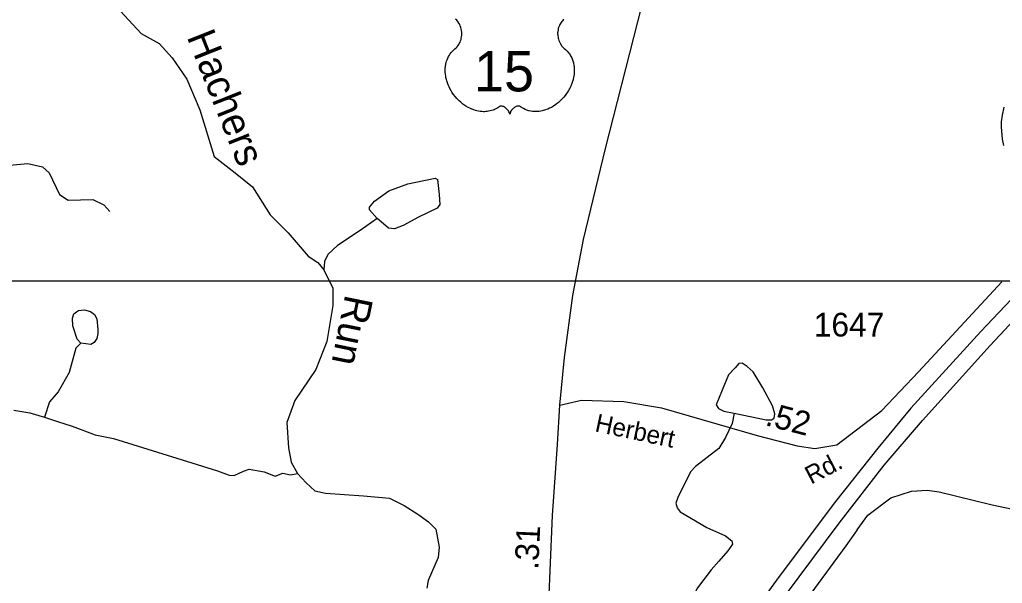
# Model space of a CAD drawing. Extents: x 2056842 to 2160602, y 826753 to 1016856.
# Drawn here: x 2112929 to 2118107, y 919576 to 922545 of the extents above; entities that cross this region are included whole.
import ezdxf

# ---------------------------------------------------------------- set-up
doc = ezdxf.new("R2010")
doc.units = 0
for name, color, linetype in [('Exist Hydrographic Creek Single Shore', 7, 'Continuous'), ('Exist Hydrographic Creek Single Shore Label', 7, 'Continuous'), ('Exist Hydrographic Misc Water Feature', 7, 'Continuous'), ('Exist Road Non-System Type 51', 7, 'Continuous'), ('Exist Road Primary Interstate Divided Center Attributed', 7, 'Continuous'), ('Exist Road Primary Interstate Shield CELL', 7, 'Continuous'), ('Exist Road Primary US Attributed', 7, 'Continuous'), ('Exist Road Primary US Mileage Hundredths English Label', 7, 'Continuous'), ('Exist Road Primary US Service Attributed', 7, 'Continuous'), ('Exist Road Primary US Shield CELL', 7, 'Continuous'), ('Exist Road Primary US Shield Number Label', 7, 'Continuous'), ('Exist Road Secondary Mileage Hundredths English Label', 7, 'Continuous'), ('Exist Road Secondary Type 51 Attributed', 7, 'Continuous'), ('Exist Road Secondary Type 51 Label', 7, 'Continuous'), ('Exist Road Secondary Type 51 Number Label', 7, 'Continuous'), ('Map Preparation Inset Cut Line', 7, 'Continuous')]:
    doc.layers.add(name, color=color, linetype=linetype)

msp = doc.modelspace()

# ---------------------------------------------------------------- linework, layer by layer
at = {"layer": 'Exist Hydrographic Creek Single Shore'}
for points in [[(2113196.4, 922876.6), (2113568.3, 922473.1), (2113664.5, 922419.9), (2113731.9, 922343.9), (2113809.2, 922231.1), (2113878.8, 922069.6), (2113953.6, 921823.8), (2114065, 921738.4), (2114154.9, 921664.9), (2114248, 921516.6), (2114342.8, 921422.2), (2114448.9, 921299.5), (2114499.1, 921265.6), (2114531.4, 921227.9)], [(2114531.4, 921227.9), (2114578.4, 921130.7), (2114579.6, 921039.8), (2114548, 920849.7), (2114489.7, 920701.5), (2114378.2, 920539.8), (2114336.4, 920423.2), (2114345.3, 920290.1), (2114359.2, 920214.1), (2114393.1, 920155.3)], [(2112898.8, 920488.7), (2112983.1, 920473.2), (2113059.1, 920451)], [(2113059.1, 920451), (2113128.8, 920428.2), (2113206.3, 920404.2), (2113326.6, 920358.5), (2113424.1, 920339.5), (2113757.8, 920234.6), (2113971.5, 920169.2), (2114032.3, 920145.1), (2114058.9, 920143.8), (2114108.3, 920166.7), (2114138.7, 920178.1), (2114216.4, 920162.9), (2114275.9, 920140), (2114315.2, 920156.5), (2114355.7, 920147.7), (2114393.1, 920155.3)], [(2114393.1, 920155.3), (2114438.7, 920104.6), (2114484.2, 920064), (2114540.4, 920050.1), (2114740.1, 920036.1), (2114878.1, 920024.7), (2114954.4, 919986.2), (2115026.6, 919940.6), (2115082.3, 919900), (2115121.6, 919860.7), (2115139.3, 919767), (2115134.2, 919712.5), (2115080.5, 919590.3), (2115074.7, 919550.4)]]:
    msp.add_lwpolyline(points, dxfattribs=at)
at = {"layer": 'Exist Hydrographic Misc Water Feature'}
for points in [[(2114812, 921498.5), (2114771.5, 921542.8), (2114771.5, 921558), (2114798.1, 921589.7), (2114874.1, 921642.9), (2114974.1, 921681), (2115118.5, 921710.1), (2115129.9, 921702.5), (2115140.1, 921623.9), (2115142.6, 921570.7), (2115128.7, 921551.7), (2115031.1, 921504.8), (2114950.1, 921460.4), (2114904.5, 921444), (2114872.8, 921446.5), (2114846.2, 921469.3), (2114812, 921498.5)], [(2114812, 921498.5), (2114722.4, 921434.9), (2114602.9, 921356.3), (2114553.1, 921308.1), (2114535.2, 921272), (2114531.5, 921228.1)], [(2113251.2, 920840.4), (2113231.3, 920862.4), (2113208.9, 920932.2), (2113206.7, 920972.3), (2113214.7, 920996.3), (2113228.4, 921006.3)], [(2113228.4, 921006.3), (2113238.5, 921012.3), (2113270.5, 921016.4), (2113302.4, 921008.7), (2113322.8, 920992.7), (2113334.6, 920968.8), (2113341, 920912.8)], [(2113341, 920912.8), (2113341, 920892.8), (2113335.3, 920864.8), (2113321.3, 920844.7), (2113303.3, 920834.7), (2113251.2, 920840.4)], [(2113251.2, 920840.4), (2113225.6, 920814.3), (2113190.1, 920686.1), (2113132.5, 920583.9), (2113086.7, 920531.7), (2113059.1, 920451)], [(2116693.5, 920472.2), (2116861.9, 920438), (2116891.1, 920438), (2116903.7, 920445.6), (2116908.8, 920468.4), (2116894.9, 920511.5), (2116845.5, 920605.3), (2116793.5, 920690.2), (2116761.9, 920718.1), (2116735.3, 920735.8), (2116717.6, 920734.5), (2116699.8, 920711.7), (2116663.1, 920675), (2116630.2, 920593.9), (2116598.5, 920516.6), (2116611.2, 920496.3), (2116639, 920482.3), (2116693.5, 920472.2)], [(2116693.5, 920472.2), (2116682.7, 920417.6), (2116648.9, 920343.5), (2116613.2, 920285.3), (2116489.8, 920190.8), (2116463.9, 920162.7), (2116396.5, 920028.4), (2116386.6, 919998.4), (2116392.8, 919974.4), (2116408.8, 919952.4), (2116549.2, 919869.1), (2116647.3, 919825.6), (2116681.5, 919799.7), (2116684.6, 919781.9), (2116660.6, 919747.7), (2116613.7, 919692.4), (2116571.9, 919646.8), (2116500.4, 919552.9), (2116470.6, 919493.5)]]:
    msp.add_lwpolyline(points, dxfattribs=at)
at = {"layer": 'Exist Road Non-System Type 51'}
msp.add_lwpolyline([(2111896.1, 922614.1), (2111942.8, 922443.3), (2111977.8, 922313), (2112035.3, 922171), (2112051.5, 922136.8), (2112152.1, 922020), (2112198.8, 921944.5), (2112206, 921919.3), (2112363.2, 921862.7), (2112560.8, 921783.6), (2112706.3, 921742.3), (2112776.3, 921754.8), (2112875.1, 921778.2), (2112972.1, 921787.2), (2113049.4, 921769.2), (2113083.5, 921738.7), (2113138.3, 921624.5), (2113185, 921594), (2113314.3, 921597.6), (2113371.8, 921570.6), (2113404.1, 921534.6)], dxfattribs=at)
at = {"layer": 'Exist Road Primary Interstate Divided Center Attributed'}
for points in [[(2122918.4, 926142.9), (2122732, 925942.8), (2122570.2, 925770.2), (2121914.3, 925071.7), (2121264.7, 924376.8), (2121046, 924146.4), (2120484.6, 923550.5), (2119814.3, 922835.8), (2119043.2, 922016.6), (2118408, 921339.7), (2117994.1, 920902.3), (2117625.2, 920499), (2117450.6, 920288.4), (2117228.4, 920007.5), (2116931.5, 919611.5), (2116586.9, 919138)], [(2116090.5, 918312.4), (2116180.2, 918435.9), (2116398.8, 918731.1), (2116662.4, 919091.2), (2116963.8, 919514.2), (2117246.4, 919892.3), (2117484.8, 920198.3), (2117686.4, 920434.2), (2118042.7, 920828.4), (2118519.5, 921337.9), (2119185.3, 922040), (2119884.5, 922790.7), (2120553, 923501.9), (2121083.8, 924063.5), (2121347.5, 924348), (2122002.5, 925044.7), (2122694.4, 925782.8)]]:
    msp.add_lwpolyline(points, dxfattribs=at)
at = {"layer": 'Exist Road Primary Interstate Shield CELL'}
msp.add_lwpolyline([(2118114, 922084.8), (2118105.6, 922042.8), (2118101.3, 922006.3), (2118100.5, 921980.4), (2118105.3, 921915.9), (2118112.3, 921881.6)], dxfattribs=at)
at = {"layer": 'Exist Road Primary US Attributed'}
for points in [[(2115775.8, 920514.9), (2115800, 920765.7), (2115843.1, 921092.9), (2115899.7, 921386.8), (2116015.6, 921865.8), (2116185.3, 922533.7), (2116287.7, 922941.7), (2116425.1, 923483.7), (2116479, 923740.7), (2116506, 923909.7), (2116555.4, 924298.9), (2116589.5, 924591.9), (2116628.1, 924858.9), (2116662.3, 925013.5), (2116730.5, 925275.9), (2116832, 925593.2), (2116907.5, 925781.9), (2117029.6, 926037.2), (2117097, 926172.9), (2117170.2, 926293.8)], [(2115673.2, 918871.2), (2115714.7, 919434.6), (2115737.1, 919933.4), (2115762.3, 920307.3), (2115775.8, 920514.9)]]:
    msp.add_lwpolyline(points, dxfattribs=at)
at = {"layer": 'Exist Road Primary US Service Attributed'}
for points in [[(2117342.6, 919857.8), (2117398.8, 919934.5), (2117520, 920027.1), (2117627.8, 920061.2), (2117710.4, 920066.6), (2117774.2, 920058.5), (2118052.4, 919990), (2118462, 919903.7), (2119488.6, 919688.9), (2119964.6, 919606.2), (2120147, 919587.3), (2120504.2, 919602)], [(2117342.6, 919857.8), (2117282, 919772.7), (2116762, 919065.3), (2116575.2, 918804.7), (2116259.9, 918343.6), (2116150.3, 918178.2), (2116053.3, 917993), (2115985.1, 917836.6), (2115865.6, 917398.9), (2115724.6, 916867.7), (2115690.4, 916713.1), (2115649.1, 916635.8), (2115559.3, 916571.1), (2115474.9, 916565.7), (2115382.4, 916586.7)]]:
    msp.add_lwpolyline(points, dxfattribs=at)
at = {"layer": 'Exist Road Primary US Shield CELL'}
msp.add_lwpolyline([(2115795.7, 922547.2), (2115791.9, 922543.6), (2115788.4, 922539.8), (2115785.3, 922536.3), (2115781.6, 922531.1), (2115778.3, 922525.9), (2115775, 922520.2), (2115772.6, 922515.3), (2115768.7, 922504.9), (2115766.8, 922498.4), (2115765.6, 922492.9), (2115764, 922481.4), (2115763.7, 922475.9), (2115763.7, 922470.5), (2115764, 922464.8), (2115764.5, 922459.4), (2115765.5, 922453.7), (2115766.4, 922448.6), (2115768, 922442.5), (2115770.3, 922435.3), (2115773.1, 922428.4), (2115779, 922417.3), (2115786.5, 922405.9), (2115791.9, 922399.5), (2115797.2, 922394), (2115805.2, 922387.3), (2115809.5, 922383.5), (2115814.4, 922378.6), (2115822.4, 922369.2), (2115825.7, 922364.8), (2115829, 922359.9), (2115832.1, 922354.8), (2115835.1, 922349.3), (2115837.5, 922344.5), (2115842, 922333.5), (2115845.3, 922322.8), (2115846.9, 922317.2), (2115849.3, 922304.6), (2115850.2, 922298.3), (2115851.2, 922286), (2115851.2, 922271.1), (2115850.1, 922257), (2115847.4, 922240.5), (2115845.2, 922230.6), (2115841.8, 922219.2), (2115838.5, 922209.2), (2115832.7, 922194.5), (2115827.5, 922183.9), (2115820.7, 922171.4), (2115816.1, 922163.9), (2115810.7, 922155.9), (2115803.9, 922146.6), (2115796, 922136.7), (2115786.5, 922126.3), (2115778.9, 922118.6), (2115768.8, 922109.7), (2115762.8, 922104.6), (2115754.1, 922098.1), (2115742.2, 922090.2), (2115730.6, 922083.4), (2115720.6, 922078.4), (2115711.8, 922074.6), (2115700.4, 922070.2), (2115681.4, 922065), (2115674.5, 922063.5), (2115666.3, 922062.3), (2115658.6, 922061.6), (2115651.2, 922061.1), (2115641.2, 922061.1), (2115631.2, 922061.9), (2115621.8, 922063.2), (2115612, 922065.3), (2115601.7, 922068.3), (2115592.4, 922072), (2115583, 922076.6), (2115567.1, 922086.6), (2115562.5, 922089.1), (2115559.9, 922089.8), (2115553.8, 922090.1), (2115548, 922088.8), (2115542.1, 922086.5), (2115538.5, 922084.6), (2115533.8, 922081.5), (2115530.1, 922078.6), (2115525.7, 922074.4), (2115522.7, 922070.9), (2115520.4, 922068.2), (2115515.9, 922061.1), (2115514.3, 922057.8), (2115512.6, 922053.4), (2115511.2, 922047.1), (2115509.1, 922055.1), (2115506.8, 922060.4), (2115504, 922065), (2115501.2, 922069), (2115496.7, 922074.2), (2115492.7, 922078), (2115487.8, 922082), (2115482.7, 922085.1), (2115478.5, 922087.2), (2115474.7, 922088.7), (2115470.1, 922089.8), (2115466.3, 922090.1), (2115463.2, 922090.1), (2115458.9, 922089.1), (2115453.1, 922084.9), (2115447.6, 922081.1), (2115441.6, 922077.4), (2115434.4, 922073.6), (2115429.2, 922071.1), (2115423, 922068.7), (2115415.7, 922066.3), (2115407.8, 922064.2), (2115399.7, 922062.6), (2115392.5, 922061.5), (2115384.8, 922060.8), (2115377.9, 922060.6), (2115370.7, 922060.6), (2115364, 922061.2), (2115356.1, 922061.9), (2115346.4, 922063.3), (2115338.4, 922065.1), (2115329.9, 922067.4), (2115321.1, 922070.1), (2115311.8, 922073.7), (2115300.1, 922078.8), (2115292, 922083), (2115279.1, 922090.4), (2115264.1, 922100.8), (2115252.7, 922110), (2115244.4, 922117.5), (2115232.2, 922129.9), (2115225, 922138.1), (2115213.7, 922152.7), (2115206.5, 922163.2), (2115201.8, 922171), (2115195, 922183.4), (2115191.3, 922191.3), (2115186.4, 922202.7), (2115182.6, 922213.1), (2115179.4, 922223), (2115177.7, 922229.3), (2115175.2, 922240.3), (2115173.7, 922248.1), (2115172.3, 922258.8), (2115171.5, 922270.1), (2115171.4, 922280.6), (2115171.6, 922289.2), (2115172.6, 922299.3), (2115174.3, 922310), (2115176.4, 922319.2), (2115178.2, 922325.8), (2115181, 922333.9), (2115184.6, 922342.8), (2115188.8, 922351.3), (2115192.9, 922358.4), (2115198, 922366), (2115203, 922372.4), (2115209.6, 922379.6), (2115216.4, 922386.1), (2115222.7, 922391.2), (2115230.1, 922398.5), (2115234, 922402.9), (2115238.6, 922409), (2115242.4, 922414.7), (2115245.3, 922419.8), (2115249.2, 922427.4), (2115251.6, 922433), (2115254.6, 922441.6), (2115256, 922447.7), (2115257.6, 922455.6), (2115258.5, 922462.9), (2115258.9, 922472.1), (2115258.7, 922479.7), (2115257.7, 922488.6), (2115256, 922497.1), (2115254, 922504.6), (2115250.8, 922513.1), (2115247.9, 922519.3), (2115243, 922527.7), (2115237.5, 922535.6), (2115231.9, 922541.9), (2115226.2, 922547.6)], dxfattribs=at)
at = {"layer": 'Exist Road Secondary Type 51 Attributed'}
msp.add_lwpolyline([(2115775.8, 920514.9), (2115889.4, 920540.7), (2116112.1, 920533.5), (2116311.5, 920501.2), (2116815.4, 920354.7), (2117025.6, 920300.7), (2117119, 920286.4), (2117234.8, 920305.2), (2117472, 920486.8), (2117664.2, 920689.9), (2118104.6, 921163.3)], dxfattribs=at)
at = {"layer": 'Map Preparation Inset Cut Line'}
msp.add_lwpolyline([(2109703.5, 945295.9), (2139407.7, 945295.9), (2139407.7, 921167.4), (2109703.5, 921167.4), (2109703.5, 945295.9)], dxfattribs=at)

# ---------------------------------------------------------------- texts
at = {"layer": 'Exist Hydrographic Creek Single Shore Label'}
for s, rotation, p in [('Hachers', 291.6954, (2113808, 922455.5)), ('Run', 258.5406, (2114645.1, 921101.9))]:
    msp.add_text(s, height=150, rotation=rotation, dxfattribs=at).set_placement(p)
at = {"layer": 'Exist Road Primary US Mileage Hundredths English Label'}
msp.add_text('.31', height=125, rotation=87.4227, dxfattribs=at).set_placement((2115661.6, 919646))
at = {"layer": 'Exist Road Primary US Shield Number Label'}
msp.add_text('15', height=212.5, dxfattribs=at).set_placement((2115323, 922167.4))
at = {"layer": 'Exist Road Secondary Mileage Hundredths English Label'}
msp.add_text('.52', height=125, rotation=345.6088, dxfattribs=at).set_placement((2116852.4, 920409.7))
at = {"layer": 'Exist Road Secondary Type 51 Label'}
for s, rotation, p in [('Herbert', 347.9627, (2115955.5, 920377.4)), ('Rd.', 27.6475, (2117098.8, 920095.4))]:
    msp.add_text(s, height=95, rotation=rotation, dxfattribs=at).set_placement(p)
at = {"layer": 'Exist Road Secondary Type 51 Number Label'}
msp.add_text('1647', height=125, dxfattribs=at).set_placement((2117113.2, 920876.1))

doc.saveas('drawing.dxf')
